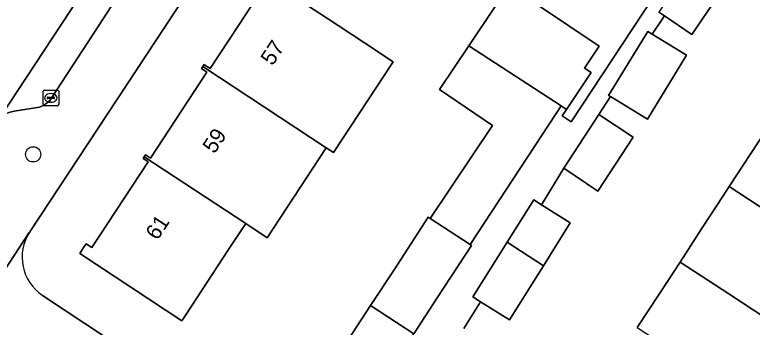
# Model space of a CAD drawing. Extents: x 159279 to 160377, y 384531 to 385888.
# Drawn here: x 159538.35 to 159585.63, y 385230.66 to 385250.69 of the extents above; entities that cross this region are included whole.
import ezdxf

# ---------------------------------------------------------------- set-up
doc = ezdxf.new("R2010")
doc.units = 0
for name, color, linetype in [('IMGEO_Boom', 7, 'Continuous'), ('IMGEO_Erf', 7, 'Continuous'), ('IMGEO_Kolk', 7, 'Continuous'), ('IMGEO_Pand', 7, 'Continuous'), ('IMGEO_Pand_nummerreeks', 7, 'Continuous'), ('IMGEO_Parkeervlak_open', 7, 'Continuous'), ('IMGEO_Rijbaan_lokaal_open', 7, 'Continuous'), ('IMGEO_Voetpad_open', 7, 'Continuous')]:
    doc.layers.add(name, color=color, linetype=linetype)

msp = doc.modelspace()

# ---------------------------------------------------------------- linework, layer by layer
at = {"layer": 'IMGEO_Boom'}
msp.add_circle((159539.53, 385241.741), 0.489, dxfattribs=at)
at = {"layer": 'IMGEO_Erf'}
for points in [[(159581.572, 385300.919), (159548.026, 385250), (159539.306, 385236.764)], [(159540.134, 385232.695), (159557.876, 385220.959), (159560.058, 385224.299), (159557.285, 385226.11), (159561.162, 385232.045), (159562.664, 385234.345), (159564.861, 385237.709), (159564.981, 385237.631), (159568.986, 385243.6), (159565.573, 385245.89), (159567.467, 385248.705), (159569.104, 385251.152), (159570.049, 385252.56), (159575.823, 385248.685), (159574.879, 385247.277), (159575.307, 385246.99), (159573.717, 385244.62), (159573.443, 385244.212), (159574.014, 385243.829), (159587.308, 385264.003), (159580.238, 385268.684), (159582.087, 385271.477), (159583.936, 385274.271), (159588.933, 385270.962)], [(159554.287, 385253.149), (159558.467, 385250.405), (159559.083, 385250), (159560.768, 385248.893), (159562.616, 385247.679), (159558.79, 385241.851), (159558.324, 385242.157), (159554.542, 385236.397), (159553.158, 385237.307), (159552.061, 385235.633), (159549.316, 385231.453), (159549.066, 385231.072), (159542.511, 385235.376), (159542.76, 385235.758), (159542.92, 385236.003), (159543.292, 385235.758), (159546.9, 385241.252), (159546.575, 385241.466), (159546.653, 385241.584), (159546.732, 385241.705), (159547.051, 385241.495), (159550.672, 385247.01), (159550.315, 385247.244), (159550.397, 385247.369), (159550.478, 385247.492), (159550.869, 385247.235), (159552.685, 385250), (159554.451, 385252.689)], [(159583.993, 385252.744), (159581.766, 385249.431), (159580, 385250.618), (159579.212, 385249.447), (159581.41, 385248.104), (159578.906, 385244.003), (159576.551, 385245.441), (159575.798, 385244.292), (159578.005, 385242.845), (159575.729, 385239.373), (159573.543, 385240.853), (159572.129, 385238.505), (159573.968, 385237.348), (159572.239, 385234.599), (159570.058, 385231.132), (159568.219, 385232.289), (159567.141, 385230.576)], [(159578.264, 385230.647), (159579.66, 385232.776), (159581.011, 385234.836), (159582.368, 385236.957), (159583.763, 385239.085), (159584.153, 385239.678), (159587.341, 385244.529)]]:
    msp.add_lwpolyline(points, dxfattribs=at)
msp.add_arc((159541.76, 385235.145), 2.94, 146.5812, 236.4229, dxfattribs=at)
at = {"layer": 'IMGEO_Kolk'}
for p, q in [((159540.164, 385244.935), (159540.164, 385245.787)), ((159540.239, 385245.861), (159541.091, 385245.861)), ((159540.652, 385245.641), (159540.677, 385245.641)), ((159541.165, 385245.787), (159541.165, 385244.935)), ((159540.423, 385245.355), (159540.423, 385245.367)), ((159540.861, 385245.318), (159540.463, 385245.318)), ((159540.466, 385245.404), (159540.864, 385245.404)), ((159540.675, 385245.081), (159540.65, 385245.081)), ((159540.907, 385245.367), (159540.907, 385245.355)), ((159541.091, 385244.861), (159540.239, 385244.861))]:
    msp.add_line(p, q, dxfattribs=at)
for points in [[(159540.164, 385244.935), (159540.164, 385245.787)], [(159540.239, 385245.861), (159541.091, 385245.861)], [(159541.165, 385245.787), (159541.165, 385244.935)], [(159541.091, 385244.861), (159540.239, 385244.861)]]:
    msp.add_lwpolyline(points, dxfattribs=at)
for centre, radius, start, end in [((159540.241, 385245.785), 0.0765, 91.552, 178.448), ((159540.241, 385245.785), 0.0765, 91.552, 178.448), ((159541.089, 385245.785), 0.0765, 1.552, 88.448), ((159541.089, 385245.785), 0.0765, 1.552, 88.448), ((159540.463, 385245.364), 0.0403, 85.8775, 175.7526), ((159540.46, 385245.354), 0.0366, 178.938, 274.7102), ((159540.864, 385245.361), 0.043, 264.8664, 352.4533), ((159540.868, 385245.366), 0.0386, 1.7309, 96.639), ((159540.241, 385244.937), 0.0765, 181.552, 268.448), ((159540.241, 385244.937), 0.0765, 181.552, 268.448), ((159541.089, 385244.937), 0.0765, 271.552, 358.448), ((159541.089, 385244.937), 0.0765, 271.552, 358.448)]:
    msp.add_arc(centre, radius, start, end, dxfattribs=at)
for centre, major_axis, ratio, start_param, end_param in [((159540.651, 385245.361), (-0.387, 0.002), 0.722429, 4.712389, 7.853982), ((159540.676, 385245.361), (-0.39, 0.002), 0.717154, 1.570796, 4.712389)]:
    msp.add_ellipse(centre, major_axis=major_axis, ratio=ratio, start_param=start_param, end_param=end_param, dxfattribs=at)
at = {"layer": 'IMGEO_Pand'}
for points in [[(159583.993, 385252.744), (159582.081, 385253.999), (159581.849, 385254.151), (159579.639, 385250.861), (159580, 385250.618), (159581.766, 385249.431)], [(159558.467, 385250.405), (159554.287, 385253.149), (159554.126, 385252.903), (159554.451, 385252.689), (159552.685, 385250), (159550.869, 385247.235), (159550.478, 385247.492), (159550.397, 385247.369), (159558.324, 385242.157), (159558.79, 385241.851), (159562.616, 385247.679), (159560.768, 385248.893), (159559.083, 385250)], [(159569.104, 385251.152), (159567.467, 385248.705), (159573.372, 385244.845), (159573.717, 385244.62), (159575.307, 385246.99), (159574.879, 385247.277), (159575.823, 385248.685), (159570.049, 385252.56)], [(159581.41, 385248.104), (159579.212, 385249.447), (159578.93, 385249.619), (159576.425, 385245.518), (159576.551, 385245.441), (159578.906, 385244.003)], [(159567.467, 385248.705), (159565.573, 385245.89), (159568.986, 385243.6), (159564.981, 385237.631), (159567.539, 385235.961), (159573.057, 385244.365), (159573.372, 385244.845)], [(159554.542, 385236.397), (159558.324, 385242.157), (159550.397, 385247.369), (159550.315, 385247.244), (159550.672, 385247.01), (159547.051, 385241.495), (159546.732, 385241.705), (159546.653, 385241.584), (159553.158, 385237.307)], [(159575.798, 385244.292), (159573.543, 385240.853), (159575.729, 385239.373), (159578.005, 385242.845)], [(159590.282, 385242.599), (159587.341, 385244.529), (159584.153, 385239.678), (159593.512, 385233.539), (159595.208, 385236.126), (159595.622, 385235.855), (159597.108, 385238.121)], [(159553.158, 385237.307), (159546.653, 385241.584), (159546.575, 385241.466), (159546.9, 385241.252), (159543.292, 385235.758), (159542.92, 385236.003), (159542.76, 385235.758), (159542.511, 385235.376), (159549.066, 385231.072), (159549.316, 385231.453), (159552.061, 385235.633)], [(159584.153, 385239.678), (159583.763, 385239.085), (159582.368, 385236.957), (159581.011, 385234.836), (159584.129, 385232.788), (159590.756, 385228.435), (159592.229, 385230.681), (159591.816, 385230.952), (159593.512, 385233.539)], [(159573.968, 385237.348), (159572.129, 385238.505), (159571.62, 385238.825), (159569.919, 385236.121), (159572.239, 385234.599)], [(159567.539, 385235.961), (159564.981, 385237.631), (159564.861, 385237.709), (159562.664, 385234.345), (159561.162, 385232.045), (159563.929, 385230.225), (159565.437, 385232.533), (159567.643, 385235.893)], [(159572.239, 385234.599), (159569.919, 385236.121), (159567.71, 385232.609), (159568.219, 385232.289), (159570.058, 385231.132)], [(159584.129, 385232.788), (159581.011, 385234.836), (159579.66, 385232.776), (159578.264, 385230.647), (159587.588, 385224.532), (159588.857, 385226.467), (159589.282, 385226.188), (159590.756, 385228.435)], [(159561.162, 385232.045), (159557.285, 385226.11), (159560.058, 385224.299), (159563.929, 385230.225)]]:
    msp.add_lwpolyline(points, close=True, dxfattribs=at)
at = {"layer": 'IMGEO_Parkeervlak_open'}
msp.add_lwpolyline([(159548.654, 385257.508), (159551.638, 385261.972), (159555.51, 385267.764), (159553.737, 385268.934), (159537.371, 385244.074), (159537.51, 385244.181), (159537.658, 385244.276), (159537.814, 385244.358), (159537.976, 385244.425), (159538.144, 385244.477), (159538.316, 385244.514), (159539.934, 385244.757), (159540.08, 385244.821), (159540.219, 385244.898), (159540.351, 385244.987), (159540.474, 385245.087), (159540.588, 385245.198), (159540.692, 385245.319), (159543.73, 385250), (159546.86, 385254.824)], close=True, dxfattribs=at)
at = {"layer": 'IMGEO_Rijbaan_lokaal_open'}
msp.add_lwpolyline([(159500.082, 385200.646), (159497.627, 385198.181), (159504.103, 385193.86), (159523.226, 385222.717), (159525.008, 385225.421), (159526.049, 385227.003), (159533.84, 385238.844), (159537.02, 385243.683), (159537.125, 385243.823), (159537.243, 385243.954), (159537.371, 385244.074), (159553.737, 385268.934)], dxfattribs=at)
at = {"layer": 'IMGEO_Voetpad_open'}
for points in [[(159535.761, 385231.384), (159539.27, 385236.729), (159539.306, 385236.764), (159548.026, 385250), (159581.572, 385300.919)], [(159587.308, 385264.003), (159574.014, 385243.829), (159573.443, 385244.212), (159573.717, 385244.62), (159573.372, 385244.845), (159573.057, 385244.365), (159567.539, 385235.961), (159567.643, 385235.893), (159565.437, 385232.533), (159563.929, 385230.225)], [(159546.86, 385254.824), (159543.73, 385250), (159540.692, 385245.319), (159540.588, 385245.198), (159540.474, 385245.087), (159540.351, 385244.987), (159540.219, 385244.898), (159540.08, 385244.821), (159539.934, 385244.757), (159538.316, 385244.514), (159538.144, 385244.477), (159537.976, 385244.425), (159537.814, 385244.358), (159537.658, 385244.276), (159537.51, 385244.181), (159537.371, 385244.074), (159537.243, 385243.954), (159537.125, 385243.823), (159537.02, 385243.683), (159533.84, 385238.844)], [(159567.141, 385230.576), (159568.219, 385232.289), (159567.71, 385232.609), (159569.919, 385236.121), (159571.62, 385238.825), (159572.129, 385238.505), (159573.543, 385240.853), (159575.798, 385244.292), (159576.551, 385245.441), (159576.425, 385245.518), (159578.93, 385249.619), (159579.212, 385249.447), (159580, 385250.618), (159579.639, 385250.861)], [(159539.306, 385236.764), (159539.27, 385236.729), (159535.761, 385231.384), (159536.004, 385231.22), (159536.352, 385230.927), (159537.956, 385229.86), (159538.484, 385229.512), (159538.775, 385229.313)], [(159575.138, 385205.233), (159577.106, 385203.93), (159577.631, 385203.582), (159579.129, 385202.804), (159581.668, 385206.619), (159580.092, 385206.265), (159559.882, 385219.633), (159557.876, 385220.959), (159540.134, 385232.695)]]:
    msp.add_lwpolyline(points, dxfattribs=at)
msp.add_arc((159541.76, 385235.145), 2.94, 146.5812, 236.4229, dxfattribs=at)

# ---------------------------------------------------------------- texts
at = {"layer": 'IMGEO_Pand_nummerreeks'}
for s, rotation, p in [('57', 56.6116, (159554.876, 385247.372)), ('59', 56.6116, (159551.156, 385241.729)), ('61', 56.614, (159547.498, 385236.179))]:
    msp.add_text(s, height=1, rotation=rotation, dxfattribs=at).set_placement(p)

doc.saveas('drawing.dxf')
